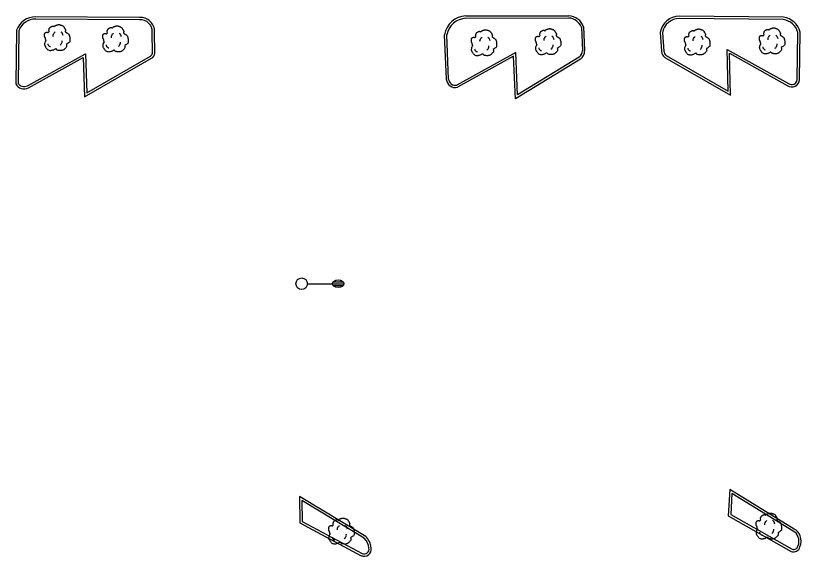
# Model space of a CAD drawing. Extents: x 2145380 to 2156929, y 139568 to 149130.
# Drawn here: x 2145908.8 to 2146113.6, y 142499.6 to 142640.6 of the extents above; entities that cross this region are included whole.
import ezdxf

# ---------------------------------------------------------------- set-up
doc = ezdxf.new("R2010")
doc.units = 0
for name, color, linetype in [('TOPO_Curb Back', 7, 'Continuous'), ('TOPO_Light Pole', 7, 'Continuous'), ('TOPO_Tree', 7, 'Continuous')]:
    doc.layers.add(name, color=color, linetype=linetype)

# ---------------------------------------------------------------- blocks, each defined once
blk = doc.blocks.new('LP')
at = {"layer": 'TOPO_Light Pole'}
blk.add_line((3.81, 0), (20.32, 0), dxfattribs=at)
for points in [[(20.32, 0), (27.94, 0)], [(20.32, 0), (23.5, 0)], [(20.83, 1.27), (27.43, 1.27)], [(20.83, 1.27), (23.5, 1.27)], [(23.71, 1.27), (27.43, 1.27)], [(23.71, 0), (27.94, 0)], [(20.83, -1.27), (27.43, -1.27)], [(20.83, -1.27), (23.5, -1.27)], [(23.71, -1.27), (27.43, -1.27)]]:
    blk.add_lwpolyline(points, dxfattribs=at)
blk.add_circle((0, 0), 3.81, dxfattribs=at)
blk.add_ellipse((24.13, 0), major_axis=(3.81, 0), ratio=0.666667, dxfattribs=at)
blk = doc.blocks.new('TREE')
at = {"layer": 'TOPO_Tree'}
for points in [[(-3.5, 17.6), (-3.1, 18.3), (-2.6, 18.8), (-1.9, 19.2), (-1, 19.7), (-0.2, 20), (0.7, 20.2), (1.6, 20.5), (2.5, 20.8), (3.4, 20.8), (4.1, 20.7), (4.8, 20.5), (5.5, 20.2), (6.4, 19.9), (7.3, 19.7), (8.2, 19.2), (9.4, 18.4), (10, 17.2), (10.8, 16), (11.2, 15.3), (11.6, 14.6), (11.9, 13.9), (12.2, 13.1), (11.4, 12), (11.9, 11.2), (12, 11), (12.2, 10.9), (12.4, 10.7), (12.9, 10.4), (13.5, 10), (14, 9.7), (14.7, 9.2), (15.4, 8.7), (16.1, 8.1), (16.7, 7.5), (16.9, 6.7), (17.1, 6), (17.6, 4.4), (17.7, 2.8), (17.7, 1.2), (17.7, -0.2), (17.8, -2.2), (16.6, -3), (15.5, -3.8), (14.3, -4.6), (13.2, -5.3)], [(-14.1, -0.4), (-14.2, 0.5), (-14.4, 1.4), (-14.6, 2.3), (-14.8, 3.2), (-15.5, 4), (-15.7, 4.9), (-15.8, 5.6), (-15.7, 6.3), (-15.7, 7), (-15.6, 7.9), (-15.7, 8.8), (-15.1, 9.7), (-14.6, 10.4), (-13.8, 10.5), (-13, 10.7), (-12.2, 11), (-11.1, 10), (-10.4, 10.7), (-9.4, 11.7), (-10.3, 13.3), (-9.8, 14.4), (-9.6, 15.1), (-9.3, 15.9), (-8.8, 16.5), (-8.2, 17.3), (-7.5, 17.7), (-6.7, 18.1), (-6.1, 18.4), (-5.6, 18.6), (-5.1, 18.7), (-4.5, 18.7), (-4, 18.5), (-3.5, 18.1)], [(-4.2, 5.1), (-4.5, 6.1), (-4.3, 7.2), (-3.8, 8.2), (-3.3, 9.3), (-2.7, 10.3), (-1.6, 11)], [(5.9, 11.2), (6.5, 10.7), (7, 10.2), (7.4, 9.5), (7.9, 8.6), (8.3, 7.6), (8.5, 6.6)], [(13.2, -5.3), (13.3, -5.8), (13.4, -6.3), (13.4, -6.7), (13.8, -8.5), (12.2, -10), (10.8, -11.5), (10, -12.3), (9.1, -12.8), (8.2, -13.1), (6, -13.8), (3.3, -13.6), (1.3, -13.1), (0.5, -12.9), (-0.1, -11.4), (-0.8, -11.5), (-2, -11.6), (-3.3, -12.8), (-4.5, -13.1), (-6.1, -13.5), (-7.8, -14), (-9.3, -13.6), (-11.4, -13.1), (-12.8, -11.4), (-14.1, -9.4), (-15.3, -7.3), (-15.6, -5.1), (-15.1, -3), (-14.9, -1.9), (-13.9, -0.8), (-13.5, 0.1)], [(-11.4, -4.5), (-11.5, -5.4), (-11, -6.3), (-10.1, -7.2), (-9.3, -8), (-8.5, -8.3), (-7.7, -8.1)], [(4.8, -6.3), (5.7, -5.7), (6.3, -4.9), (6.8, -3.9), (7.4, -2.8), (7.6, -1.7), (7.5, -0.6)]]:
    blk.add_open_spline(points, degree=3, dxfattribs=at)

msp = doc.modelspace()

# ---------------------------------------------------------------- linework, layer by layer
at = {"layer": 'TOPO_Curb Back'}
for p, q in [((2145941.11, 142639.54), (2145914.07, 142639.68)), ((2145941.09, 142640.14), (2145914.08, 142640.28)), ((2146026.13, 142640.52), (2146052.98, 142640.59)), ((2146026.14, 142639.92), (2146052.96, 142639.99)), ((2146108.9, 142640.18), (2146081.79, 142640.44)), ((2146108.86, 142639.58), (2146081.79, 142639.84)), ((2145909.03, 142636.78), (2145908.84, 142622.83)), ((2146056.25, 142637.59), (2146056.5, 142631.48)), ((2146056.84, 142637.71), (2146057.1, 142631.51)), ((2145909.63, 142636.67), (2145909.44, 142622.99)), ((2145944.48, 142630.83), (2145944.44, 142636.33)), ((2145945.08, 142630.83), (2145945.04, 142636.33)), ((2146021.06, 142624.04), (2146020.57, 142635.63)), ((2146021.66, 142624.07), (2146021.17, 142635.6)), ((2146076.79, 142636.18), (2146077.12, 142631.32)), ((2146077.39, 142636.16), (2146077.71, 142631.38)), ((2146112.49, 142623.94), (2146112.64, 142636.24)), ((2146113.09, 142623.91), (2146113.24, 142636.32)), ((2145911.91, 142622.31), (2145927, 142630.66)), ((2145927, 142630.66), (2145927.36, 142620.48)), ((2146039.16, 142630.99), (2146023.77, 142622.48)), ((2146039.63, 142619.95), (2146039.16, 142630.99)), ((2146094.21, 142631.81), (2146110.22, 142622.89)), ((2146094.49, 142620.89), (2146094.21, 142631.81)), ((2146094.84, 142630.78), (2146109.9, 142622.38)), ((2146095.12, 142619.83), (2146094.84, 142630.78)), ((2145912.19, 142621.78), (2145926.43, 142629.66)), ((2145926.43, 142629.66), (2145926.8, 142619.46)), ((2145926.8, 142619.46), (2145944.21, 142629.51)), ((2145927.36, 142620.48), (2145943.94, 142630.05)), ((2146038.6, 142630), (2146023.99, 142621.91)), ((2146039.07, 142618.9), (2146038.6, 142630)), ((2146055.99, 142629.29), (2146039.07, 142618.9)), ((2146055.67, 142629.79), (2146039.63, 142619.95)), ((2146077.98, 142629.68), (2146095.12, 142619.83)), ((2146078.34, 142630.17), (2146094.49, 142620.89)), ((2146094.94, 142517.04), (2146094.53, 142510.18)), ((2146111.69, 142506.71), (2146094.94, 142517.04)), ((2146095.48, 142516), (2146095.15, 142510.52)), ((2146111.42, 142506.17), (2146095.48, 142516)), ((2146000.05, 142504.83), (2145982.83, 142515.25)), ((2145982.83, 142515.25), (2145982.89, 142508.32)), ((2145999.67, 142504.36), (2145983.44, 142514.18)), ((2145983.44, 142514.18), (2145983.49, 142508.68)), ((2146094.53, 142510.18), (2146110.95, 142500.91)), ((2146095.15, 142510.52), (2146111.2, 142501.46)), ((2145982.89, 142508.32), (2145998.86, 142499.79)), ((2145983.49, 142508.68), (2145999.12, 142500.33))]:
    msp.add_line(p, q, dxfattribs=at)
for centre, radius, start, end in [((2145913.88, 142635.17), 5.11, 87.8033, 161.6749), ((2145913.88, 142635.17), 4.51, 87.6798, 160.5347), ((2145941.31, 142636.42), 3.73, 358.5392, 93.4118), ((2145941.31, 142636.42), 3.13, 358.3647, 93.7501), ((2146026.33, 142634.68), 5.84, 91.9538, 170.6152), ((2146026.33, 142634.68), 5.24, 92.0544, 169.954), ((2146052.71, 142636.2), 3.79, 21.4668, 86.2204), ((2146052.71, 142636.2), 4.39, 20.1023, 86.4983), ((2146081.77, 142635.4), 5.04, 89.7864, 170.994), ((2146081.77, 142635.4), 4.44, 89.8089, 170.152), ((2146108.2, 142635.01), 4.61, 15.5278, 81.7754), ((2146108.2, 142635.01), 5.21, 14.5606, 82.2307), ((2145943.63, 142630.84), 0.852, 291.2135, 359.2697), ((2145943.63, 142630.84), 1.45, 293.2701, 359.5443), ((2146054.62, 142631.35), 1.88, 303.8512, 3.9363), ((2146054.62, 142631.35), 2.48, 303.5519, 3.7303), ((2146079.73, 142631.66), 2.64, 187.3513, 228.3213), ((2146079.73, 142631.66), 2.04, 187.8382, 226.6922), ((2145911.05, 142624.03), 2.52, 208.4029, 296.7422), ((2145911.05, 142624.03), 1.92, 212.78, 296.4191), ((2146023.41, 142624.2), 2.36, 183.8851, 284.1918), ((2146023.41, 142624.2), 1.76, 184.1141, 281.8363), ((2146111.07, 142624.04), 2.03, 234.9318, 356.3141), ((2146111.07, 142624.04), 1.43, 233.7966, 355.7403), ((2146110.72, 142504.3), 1.99, 13.4557, 69.4411), ((2146110.72, 142504.3), 2.59, 15.0639, 68.0674), ((2145996.32, 142501.21), 4.6, 6.6944, 43.1909), ((2145996.32, 142501.21), 5.2, 6.9049, 44.1261), ((2146110.24, 142503.53), 2.71, 332.4126, 27.0917), ((2146110.24, 142503.53), 3.31, 333.746, 25.8719), ((2145999.63, 142501.51), 1.88, 245.8619, 9.9315), ((2145999.63, 142501.51), 1.28, 246.7023, 10.5938), ((2146111.56, 142502.51), 1.71, 249.1765, 345.0771), ((2146111.56, 142502.51), 1.11, 251.2647, 347.9804)]:
    msp.add_arc(centre, radius, start, end, dxfattribs=at)

# ---------------------------------------------------------------- block references
at = {"layer": 'TOPO_Light Pole', "xscale": 0.39370000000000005, "yscale": 0.3937000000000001}
msp.add_blockref('LP', (2145983.36, 142570.7), dxfattribs=at)
at = {"layer": 'TOPO_Tree', "xscale": 0.19685000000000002, "yscale": 0.19685000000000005}
for p in [(2145919.46, 142634.18), (2145934.64, 142633.84), (2146030.68, 142632.84), (2146047.38, 142633.12), (2146086.23, 142633.04), (2146105.75, 142633.33), (2146104.9, 142506.82), (2145993.52, 142505.51)]:
    msp.add_blockref('TREE', p, dxfattribs=at)

doc.saveas('drawing.dxf')
